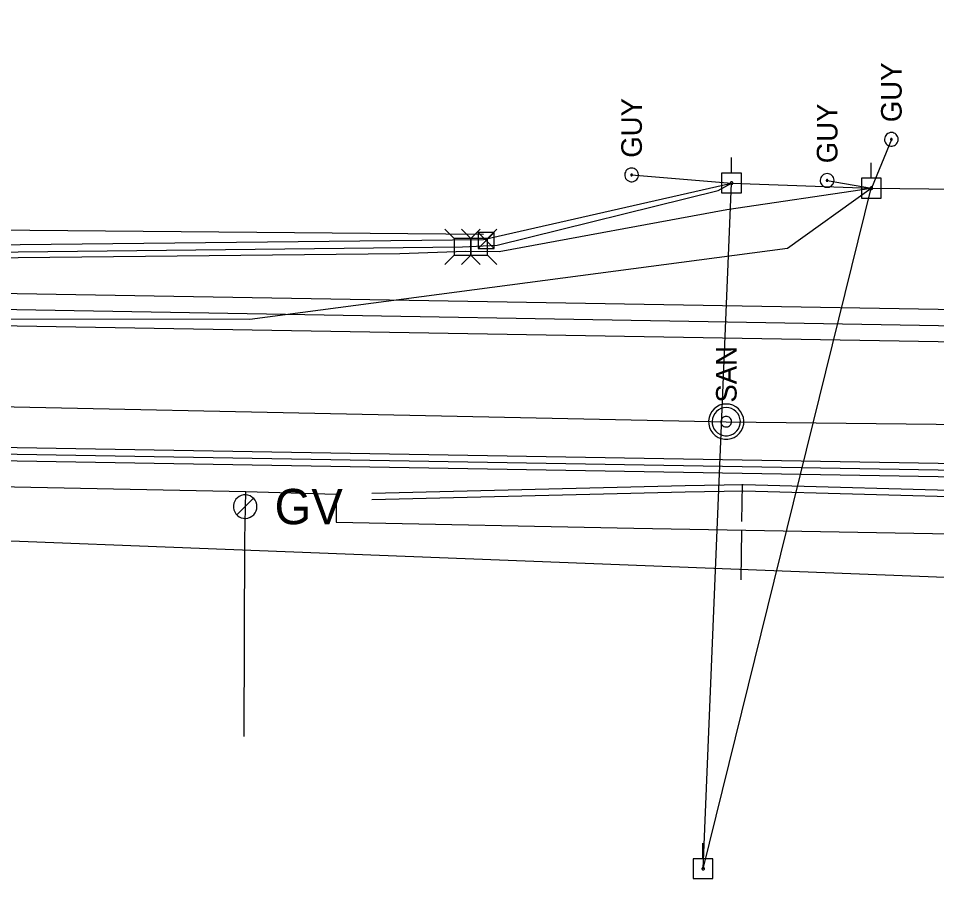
# Model space of a CAD drawing. Extents: x 596028 to 606371, y 330010 to 403088.
# Drawn here: x 603970.3 to 604142, y 337935.3 to 338096 of the extents above; entities that cross this region are included whole.
import ezdxf

# ---------------------------------------------------------------- set-up
doc = ezdxf.new("R2010")
doc.units = 0
for name, color, linetype in [('E_LTG_CID', 7, 'Continuous'), ('E_UTL_AG_Bold', 7, 'Continuous'), ('E_UTL_E_UG', 7, 'Continuous'), ('E_UTL_EGuyWire', 7, 'Continuous'), ('E_UTL_EPowerPole', 7, 'Continuous'), ('E_UTL_ETransformer', 7, 'Continuous'), ('E_UTL_G', 7, 'Continuous'), ('E_UTL_G_UG', 7, 'Continuous'), ('E_UTL_Overhead', 7, 'Continuous'), ('E_UTL_SAN_MH', 7, 'Continuous'), ('E_UTL_SAN_UG', 7, 'Continuous'), ('E_UTL_SAN_UG_MMSD', 7, 'Continuous'), ('E_UTL_SAN_UG_OUTER_LIMITS', 7, 'Continuous'), ('E_UTL_T', 7, 'Continuous'), ('E_UTL_T_UG', 7, 'Continuous'), ('E_UTL_TV_UG', 7, 'Continuous')]:
    doc.layers.add(name, color=color, linetype=linetype)

# ---------------------------------------------------------------- blocks, each defined once
blk = doc.blocks.new('ACAD_PROXY_ENTITY_7')
at = {"layer": 'E_UTL_EPowerPole'}
for points in [[(1841391.1, 1030427.53), (1841391.1, 1030436.39)], [(1841396.72, 1030427.53), (1841385.48, 1030427.53)], [(1841385.48, 1030427.53), (1841385.48, 1030416.28)], [(1841396.72, 1030416.28), (1841396.72, 1030427.53)], [(1841391.93, 1030421.91), (1841391.92, 1030422.05), (1841391.88, 1030422.18), (1841391.81, 1030422.31), (1841391.73, 1030422.41), (1841391.62, 1030422.5), (1841391.5, 1030422.57), (1841391.37, 1030422.62), (1841391.24, 1030422.64), (1841391.1, 1030422.63), (1841390.96, 1030422.6), (1841390.84, 1030422.54), (1841390.73, 1030422.46), (1841390.63, 1030422.36), (1841390.56, 1030422.25), (1841390.5, 1030422.12), (1841390.48, 1030421.98), (1841390.48, 1030421.84), (1841390.5, 1030421.71), (1841390.56, 1030421.58), (1841390.63, 1030421.46), (1841390.73, 1030421.36), (1841390.84, 1030421.28), (1841390.96, 1030421.23), (1841391.1, 1030421.19), (1841391.24, 1030421.19), (1841391.37, 1030421.21), (1841391.5, 1030421.25), (1841391.62, 1030421.32), (1841391.73, 1030421.41), (1841391.81, 1030421.52), (1841391.88, 1030421.64), (1841391.92, 1030421.78), (1841391.93, 1030421.91)], [(1841385.48, 1030416.28), (1841396.72, 1030416.28)]]:
    blk.add_lwpolyline(points, dxfattribs=at)
blk = doc.blocks.new('ACAD_PROXY_ENTITY_8')
at = {"layer": 'E_UTL_AG_Bold'}
for points in [[(1843387.73, 1030160.47), (1843382.39, 1030165.81)], [(1843397.17, 1030160.47), (1843402.51, 1030165.81)], [(1843397.17, 1030160.47), (1843387.73, 1030160.47)], [(1843387.73, 1030160.47), (1843387.73, 1030151.04)], [(1843397.17, 1030151.04), (1843397.17, 1030160.47)], [(1843387.73, 1030151.04), (1843382.39, 1030145.7)], [(1843387.73, 1030151.04), (1843397.17, 1030151.04)], [(1843397.17, 1030151.04), (1843402.51, 1030145.7)]]:
    blk.add_lwpolyline(points, dxfattribs=at)
blk = doc.blocks.new('ACAD_PROXY_ENTITY_19')
at = {"layer": 'E_UTL_G'}
for points in [[(1843225.36, 1030136.46), (1843225.24, 1030137.73), (1843224.88, 1030138.95), (1843224.3, 1030140.09), (1843223.51, 1030141.09), (1843222.55, 1030141.92), (1843221.44, 1030142.56), (1843220.24, 1030142.98), (1843218.97, 1030143.16), (1843217.7, 1030143.1), (1843216.46, 1030142.8), (1843215.3, 1030142.27), (1843214.26, 1030141.53), (1843213.38, 1030140.61), (1843212.7, 1030139.53), (1843212.22, 1030138.35), (1843211.98, 1030137.1), (1843211.98, 1030135.82), (1843212.22, 1030134.57), (1843212.7, 1030133.39), (1843213.38, 1030132.32), (1843214.26, 1030131.39), (1843215.3, 1030130.65), (1843216.46, 1030130.12), (1843217.7, 1030129.82), (1843218.97, 1030129.76), (1843220.24, 1030129.94), (1843221.44, 1030130.36), (1843222.55, 1030131), (1843223.51, 1030131.83), (1843224.3, 1030132.84), (1843224.88, 1030133.97), (1843225.24, 1030135.19), (1843225.36, 1030136.46)], [(1843213.91, 1030131.72), (1843223.4, 1030141.2)]]:
    blk.add_lwpolyline(points, dxfattribs=at)
blk.add_text('GV', height=20.117, dxfattribs=at).set_placement((1843235.42, 1030126.4))

msp = doc.modelspace()

# ---------------------------------------------------------------- linework, layer by layer
at = {"layer": 'E_LTG_CID'}
msp.add_lwpolyline([(603894.62, 338040.7), (603894.72, 338057.11), (604057.25, 338055.68)], dxfattribs=at)
at = {"layer": 'E_UTL_E_UG'}
msp.add_line((604057.26, 338054.68), (604103.64, 338065.21), dxfattribs=at)
msp.add_lwpolyline([(603839.32, 338046.99), (603849.47, 338052.42), (604057.26, 338054.68)], dxfattribs=at)
at = {"layer": 'E_UTL_EGuyWire'}
for p, q in [((604133.5, 338073.37), (604129.76, 338064.26)), ((604084.95, 338066.74), (604103.64, 338065.21)), ((604121.49, 338065.7), (604129.76, 338064.26))]:
    msp.add_line(p, q, dxfattribs=at)
for points in [[(604133.5, 338074.66), (604133.26, 338074.63), (604133.02, 338074.56), (604132.81, 338074.45), (604132.61, 338074.3), (604132.45, 338074.12), (604132.33, 338073.91), (604132.25, 338073.67), (604132.22, 338073.43), (604132.23, 338073.19), (604132.29, 338072.95), (604132.39, 338072.73), (604132.53, 338072.53), (604132.71, 338072.36), (604132.91, 338072.23), (604133.14, 338072.14), (604133.38, 338072.09), (604133.62, 338072.09), (604133.86, 338072.14), (604134.09, 338072.23), (604134.29, 338072.36), (604134.47, 338072.53), (604134.61, 338072.73), (604134.71, 338072.95), (604134.77, 338073.19), (604134.78, 338073.43), (604134.75, 338073.67), (604134.67, 338073.91), (604134.54, 338074.12), (604134.38, 338074.3), (604134.19, 338074.45), (604133.98, 338074.56), (604133.74, 338074.63), (604133.5, 338074.66)], [(604133.5, 338073.53), (604133.47, 338073.53), (604133.44, 338073.52), (604133.41, 338073.51), (604133.39, 338073.49), (604133.37, 338073.47), (604133.35, 338073.44), (604133.34, 338073.41), (604133.34, 338073.38), (604133.34, 338073.35), (604133.35, 338073.32), (604133.36, 338073.29), (604133.38, 338073.27), (604133.4, 338073.25), (604133.43, 338073.23), (604133.45, 338073.22), (604133.48, 338073.21), (604133.51, 338073.21), (604133.54, 338073.22), (604133.57, 338073.23), (604133.6, 338073.25), (604133.62, 338073.27), (604133.64, 338073.29), (604133.65, 338073.32), (604133.66, 338073.35), (604133.66, 338073.38), (604133.65, 338073.41), (604133.64, 338073.44), (604133.63, 338073.47), (604133.61, 338073.49), (604133.59, 338073.51), (604133.56, 338073.52), (604133.53, 338073.53), (604133.5, 338073.53)], [(604084.95, 338068.02), (604084.71, 338068), (604084.47, 338067.93), (604084.25, 338067.82), (604084.06, 338067.66), (604083.9, 338067.48), (604083.78, 338067.27), (604083.7, 338067.04), (604083.67, 338066.8), (604083.68, 338066.55), (604083.74, 338066.32), (604083.84, 338066.09), (604083.98, 338065.9), (604084.15, 338065.73), (604084.36, 338065.6), (604084.59, 338065.5), (604084.83, 338065.46), (604085.07, 338065.46), (604085.31, 338065.5), (604085.54, 338065.6), (604085.74, 338065.73), (604085.92, 338065.9), (604086.06, 338066.09), (604086.16, 338066.32), (604086.22, 338066.55), (604086.23, 338066.8), (604086.2, 338067.04), (604086.12, 338067.27), (604085.99, 338067.48), (604085.83, 338067.66), (604085.64, 338067.82), (604085.42, 338067.93), (604085.19, 338068), (604084.95, 338068.02)], [(604084.95, 338066.9), (604084.92, 338066.89), (604084.89, 338066.88), (604084.86, 338066.87), (604084.84, 338066.85), (604084.82, 338066.83), (604084.8, 338066.8), (604084.79, 338066.77), (604084.79, 338066.74), (604084.79, 338066.71), (604084.8, 338066.68), (604084.81, 338066.66), (604084.83, 338066.63), (604084.85, 338066.61), (604084.87, 338066.59), (604084.9, 338066.58), (604084.93, 338066.58), (604084.96, 338066.58), (604084.99, 338066.58), (604085.02, 338066.59), (604085.05, 338066.61), (604085.07, 338066.63), (604085.09, 338066.66), (604085.1, 338066.68), (604085.11, 338066.71), (604085.11, 338066.74), (604085.1, 338066.77), (604085.09, 338066.8), (604085.08, 338066.83), (604085.06, 338066.85), (604085.03, 338066.87), (604085.01, 338066.88), (604084.98, 338066.89), (604084.95, 338066.9)], [(604121.49, 338066.98), (604121.25, 338066.96), (604121.02, 338066.89), (604120.8, 338066.78), (604120.61, 338066.63), (604120.45, 338066.44), (604120.33, 338066.23), (604120.25, 338066), (604120.21, 338065.76), (604120.22, 338065.51), (604120.28, 338065.28), (604120.38, 338065.06), (604120.53, 338064.86), (604120.7, 338064.69), (604120.91, 338064.56), (604121.13, 338064.47), (604121.37, 338064.42), (604121.62, 338064.42), (604121.86, 338064.47), (604122.08, 338064.56), (604122.29, 338064.69), (604122.46, 338064.86), (604122.61, 338065.06), (604122.71, 338065.28), (604122.77, 338065.51), (604122.78, 338065.76), (604122.74, 338066), (604122.66, 338066.23), (604122.54, 338066.44), (604122.38, 338066.63), (604122.19, 338066.78), (604121.97, 338066.89), (604121.74, 338066.96), (604121.49, 338066.98)], [(604121.49, 338065.86), (604121.46, 338065.85), (604121.44, 338065.85), (604121.41, 338065.83), (604121.38, 338065.81), (604121.36, 338065.79), (604121.35, 338065.76), (604121.34, 338065.73), (604121.33, 338065.7), (604121.34, 338065.67), (604121.34, 338065.64), (604121.36, 338065.62), (604121.37, 338065.59), (604121.4, 338065.57), (604121.42, 338065.55), (604121.45, 338065.54), (604121.48, 338065.54), (604121.51, 338065.54), (604121.54, 338065.54), (604121.57, 338065.55), (604121.59, 338065.57), (604121.62, 338065.59), (604121.63, 338065.62), (604121.65, 338065.64), (604121.65, 338065.67), (604121.66, 338065.7), (604121.65, 338065.73), (604121.64, 338065.76), (604121.63, 338065.79), (604121.61, 338065.81), (604121.58, 338065.83), (604121.55, 338065.85), (604121.53, 338065.85), (604121.49, 338065.86)]]:
    msp.add_lwpolyline(points, dxfattribs=at)
at = {"layer": 'E_UTL_EPowerPole'}
for points in [[(604103.61, 338067.05), (604103.61, 338069.96)], [(604129.73, 338066.1), (604129.73, 338069.01)], [(604105.46, 338067.05), (604101.77, 338067.05)], [(604101.77, 338067.05), (604101.77, 338063.36)], [(604103.88, 338065.21), (604103.88, 338065.25), (604103.87, 338065.3), (604103.84, 338065.34), (604103.82, 338065.37), (604103.78, 338065.4), (604103.74, 338065.42), (604103.7, 338065.44), (604103.66, 338065.45), (604103.61, 338065.44), (604103.57, 338065.43), (604103.52, 338065.41), (604103.49, 338065.39), (604103.46, 338065.36), (604103.43, 338065.32), (604103.42, 338065.28), (604103.41, 338065.23), (604103.41, 338065.19), (604103.42, 338065.14), (604103.43, 338065.1), (604103.46, 338065.06), (604103.49, 338065.03), (604103.52, 338065), (604103.57, 338064.98), (604103.61, 338064.97), (604103.66, 338064.97), (604103.7, 338064.98), (604103.74, 338064.99), (604103.78, 338065.01), (604103.82, 338065.04), (604103.84, 338065.08), (604103.87, 338065.12), (604103.88, 338065.16), (604103.88, 338065.21)], [(604105.46, 338063.36), (604105.46, 338067.05)], [(604131.58, 338066.1), (604127.89, 338066.1)], [(604127.89, 338066.1), (604127.89, 338062.41)], [(604131.58, 338062.41), (604131.58, 338066.1)], [(604130, 338064.26), (604130, 338064.3), (604129.98, 338064.34), (604129.96, 338064.38), (604129.94, 338064.42), (604129.9, 338064.45), (604129.86, 338064.47), (604129.82, 338064.49), (604129.77, 338064.49), (604129.73, 338064.49), (604129.69, 338064.48), (604129.64, 338064.46), (604129.61, 338064.44), (604129.58, 338064.4), (604129.55, 338064.37), (604129.53, 338064.32), (604129.53, 338064.28), (604129.53, 338064.23), (604129.53, 338064.19), (604129.55, 338064.15), (604129.58, 338064.11), (604129.61, 338064.08), (604129.64, 338064.05), (604129.69, 338064.03), (604129.73, 338064.02), (604129.77, 338064.02), (604129.82, 338064.02), (604129.86, 338064.04), (604129.9, 338064.06), (604129.94, 338064.09), (604129.96, 338064.13), (604129.98, 338064.17), (604130, 338064.21), (604130, 338064.26)], [(604101.77, 338063.36), (604105.46, 338063.36)], [(604127.89, 338062.41), (604131.58, 338062.41)]]:
    msp.add_lwpolyline(points, dxfattribs=at)
at = {"layer": 'E_UTL_ETransformer'}
for p, q in [((604056.27, 338055.97), (604059.27, 338052.97)), ((604059.27, 338055.97), (604056.27, 338052.97))]:
    msp.add_line(p, q, dxfattribs=at)
msp.add_lwpolyline([(604056.27, 338052.97), (604059.27, 338052.97), (604059.27, 338055.97), (604056.27, 338055.97)], close=True, dxfattribs=at)
at = {"layer": 'E_UTL_G_UG'}
for p, q in [((604012.66, 337998.63), (604012.83, 338007.59)), ((604012.54, 337961.83), (604012.66, 337998.63))]:
    msp.add_line(p, q, dxfattribs=at)
for points in [[(604036.38, 338007.29), (604094.93, 338008.7), (604105.86, 338008.92), (604151.14, 338007.64), (604192.37, 338006.27), (604238.01, 338005.01), (604257.33, 338004.4), (604292.99, 338030.64), (604323.62, 338029.78)], [(604036.41, 338006.09), (604094.96, 338007.5), (604105.86, 338007.72), (604151.1, 338006.44), (604192.34, 338005.07), (604237.98, 338003.81), (604257.71, 338003.19), (604293.37, 338029.43), (604323.59, 338028.58)], [(603883.92, 338010.64), (603929, 338009.55), (603954.09, 338008.77), (604012.83, 338007.59), (604029.73, 338007.09)], [(604105.59, 338008.98), (604105.5, 338002)], [(604029.73, 338007.09), (604029.74, 338001.83), (604085.34, 338000.71), (604165.59, 337999.27), (604217.37, 337998.29), (604240.59, 337996.82), (604279.37, 337995.16), (604329.48, 337991.52)], [(604105.48, 338000.35), (604105.35, 337991.05)]]:
    msp.add_lwpolyline(points, dxfattribs=at)
at = {"layer": 'E_UTL_Overhead'}
msp.add_line((604098.33, 337937.1), (604103.64, 338065.21), dxfattribs=at)
for points in [[(604103.64, 338065.21), (604129.71, 338064.26), (604269.62, 338062.62), (604344.53, 338119.28), (604560.83, 338082.73), (604641.4, 338068.29), (604696.28, 338059.45), (604715.56, 338054.88), (604786.57, 338054.03), (604829.08, 338053.72), (604872.92, 338052.19), (604977.47, 338050.01), (605123.72, 338048.42), (605215.39, 338038.9)], [(604098.33, 337937.1), (604129.71, 338064.26)]]:
    msp.add_lwpolyline(points, dxfattribs=at)
at = {"layer": 'E_UTL_SAN_MH'}
for points in [[(604102.63, 338023.93), (604102.01, 338023.87), (604101.4, 338023.69), (604100.85, 338023.4), (604100.35, 338023.01), (604099.94, 338022.54), (604099.63, 338022), (604099.42, 338021.4), (604099.33, 338020.78), (604099.36, 338020.16), (604099.51, 338019.55), (604099.77, 338018.98), (604100.14, 338018.46), (604100.59, 338018.03), (604101.12, 338017.69), (604101.7, 338017.46), (604102.32, 338017.34), (604102.94, 338017.34), (604103.56, 338017.46), (604104.14, 338017.69), (604104.67, 338018.03), (604105.12, 338018.46), (604105.49, 338018.98), (604105.75, 338019.55), (604105.9, 338020.16), (604105.93, 338020.78), (604105.84, 338021.4), (604105.63, 338022), (604105.32, 338022.54), (604104.91, 338023.01), (604104.41, 338023.4), (604103.86, 338023.69), (604103.26, 338023.87), (604102.63, 338023.93)], [(604102.63, 338023.27), (604102.13, 338023.22), (604101.65, 338023.08), (604101.2, 338022.85), (604100.81, 338022.54), (604100.48, 338022.16), (604100.23, 338021.72), (604100.07, 338021.25), (604099.99, 338020.75), (604100.02, 338020.25), (604100.14, 338019.76), (604100.34, 338019.31), (604100.64, 338018.9), (604101, 338018.55), (604101.42, 338018.28), (604101.89, 338018.09), (604102.38, 338018), (604102.88, 338018), (604103.37, 338018.09), (604103.84, 338018.28), (604104.26, 338018.55), (604104.63, 338018.9), (604104.92, 338019.31), (604105.13, 338019.76), (604105.24, 338020.25), (604105.27, 338020.75), (604105.2, 338021.25), (604105.03, 338021.72), (604104.78, 338022.16), (604104.45, 338022.54), (604104.06, 338022.85), (604103.61, 338023.08), (604103.13, 338023.22), (604102.63, 338023.27)], [(604102.63, 338021.62), (604102.44, 338021.6), (604102.26, 338021.54), (604102.1, 338021.46), (604101.95, 338021.34), (604101.82, 338021.2), (604101.73, 338021.04), (604101.67, 338020.86), (604101.64, 338020.67), (604101.65, 338020.48), (604101.7, 338020.3), (604101.77, 338020.13), (604101.88, 338019.98), (604102.02, 338019.85), (604102.18, 338019.75), (604102.35, 338019.68), (604102.54, 338019.64), (604102.72, 338019.64), (604102.91, 338019.68), (604103.08, 338019.75), (604103.24, 338019.85), (604103.38, 338019.98), (604103.49, 338020.13), (604103.57, 338020.3), (604103.61, 338020.48), (604103.62, 338020.67), (604103.59, 338020.86), (604103.53, 338021.04), (604103.44, 338021.2), (604103.31, 338021.34), (604103.17, 338021.46), (604103, 338021.54), (604102.82, 338021.6), (604102.63, 338021.62)]]:
    msp.add_lwpolyline(points, dxfattribs=at)
at = {"layer": 'E_UTL_SAN_UG'}
for points in [[(603895.55, 338024.99), (604102.65, 338020.61)], [(604102.65, 338020.61), (604287.7, 338018.55)]]:
    msp.add_lwpolyline(points, dxfattribs=at)
at = {"layer": 'E_UTL_SAN_UG_MMSD'}
for p, q in [((603141.66, 338055.73), (604202.07, 338037.6)), ((603897.65, 338015.8), (604665.17, 338002.68))]:
    msp.add_line(p, q, dxfattribs=at)
at = {"layer": 'E_UTL_SAN_UG_OUTER_LIMITS'}
for p, q in [((603141.71, 338058.73), (604202.12, 338040.6)), ((603141.61, 338052.73), (604202.02, 338034.6)), ((603895.92, 338017.08), (604665.29, 338003.93)), ((603899.38, 338014.52), (604665.26, 338001.43))]:
    msp.add_line(p, q, dxfattribs=at)
at = {"layer": 'E_UTL_T_UG'}
for points in [[(604053.34, 338053.31), (604059.81, 338053.6), (604101.13, 338063.8), (604103.64, 338065.21)], [(603848.5, 338050.97), (604053.34, 338053.31)], [(603932.04, 337999.82), (604249.26, 337987.48), (604268.59, 337974.93)]]:
    msp.add_lwpolyline(points, dxfattribs=at)
at = {"layer": 'E_UTL_TV_UG'}
for points in [[(603602.69, 338042.21), (603664.91, 338041.66), (603765.11, 338040.43), (603898.32, 338039.89), (604013.63, 338039.78), (604114.06, 338053.03), (604129.71, 338064.26)], [(603604.27, 338051.06), (603665.39, 338048.69), (603667.58, 338052.08), (603673.87, 338048.32), (603727.54, 338041.72), (603760.53, 338043.44), (603794.48, 338043.87), (603822.16, 338049.71), (603850.03, 338049.88), (603864.37, 338050.37), (603866.29, 338052.56), (603869.2, 338050.26), (604041.63, 338052.04), (604053.93, 338052.46), (604060.19, 338052.43), (604102.72, 338060.26), (604129.71, 338064.26)]]:
    msp.add_lwpolyline(points, dxfattribs=at)

# ---------------------------------------------------------------- block references
at = {"layer": 'E_UTL_EPowerPole', "xscale": 0.32808333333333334, "yscale": 0.32808333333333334}
msp.add_blockref('ACAD_PROXY_ENTITY_7', (-31.44, -127.15), dxfattribs=at)
at = {"layer": 'E_UTL_G', "xscale": 0.32808333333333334, "yscale": 0.32808333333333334}
msp.add_blockref('ACAD_PROXY_ENTITY_19', (-716.59, 34.16), dxfattribs=at)
at = {"layer": 'E_UTL_T', "xscale": 0.32808333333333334, "yscale": 0.32808333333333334}
for p in [(-732.99, 76.37), (-729.89, 76.37)]:
    msp.add_blockref('ACAD_PROXY_ENTITY_8', p, dxfattribs=at)

# ---------------------------------------------------------------- texts
at = {"layer": 'E_UTL_EGuyWire'}
for p in [(604135.42, 338076.58), (604086.87, 338069.94), (604123.42, 338068.91)]:
    msp.add_text('GUY', height=3.85, rotation=90, dxfattribs=at).set_placement(p)
at = {"layer": 'E_UTL_SAN_MH'}
msp.add_text('SAN', height=3.849, rotation=90, dxfattribs=at).set_placement((604104.58, 338024.19))

doc.saveas('drawing.dxf')
